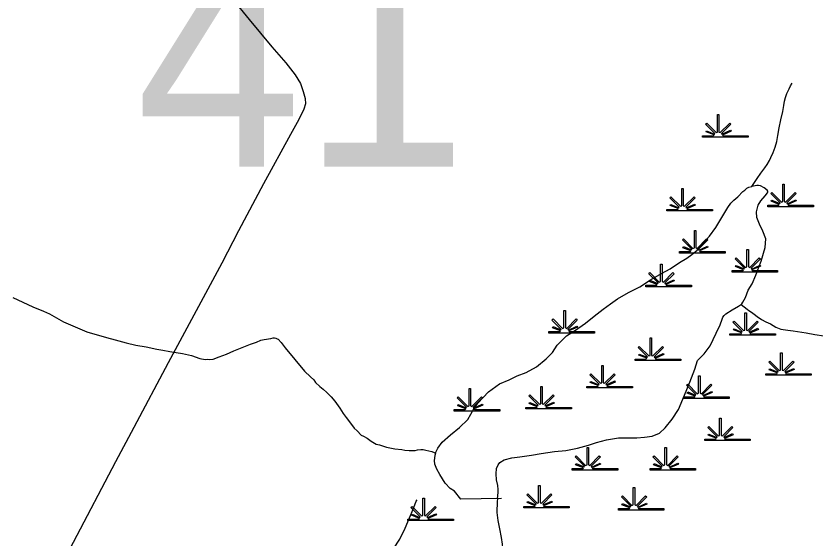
# Model space of a CAD drawing. Extents: x 2220236 to 2384410, y 720751 to 894131.
# Drawn here: x 2359221 to 2363037, y 866503 to 868996 of the extents above; entities that cross this region are included whole.
import ezdxf

# ---------------------------------------------------------------- set-up
doc = ezdxf.new("R2010")
doc.units = 0
doc.layers.add('Default', color=7, linetype='Continuous')

msp = doc.modelspace()

# ---------------------------------------------------------------- linework, layer by layer
at = {"layer": 'Default'}
for points in [[(2360255.7, 869077.1), (2360333.9, 868979.3), (2360443.3, 868848.7), (2360509.3, 868772.7), (2360554, 868715.5), (2360578.9, 868673.2), (2360592.6, 868635.8), (2360601.3, 868602.2), (2360603.8, 868576.1), (2360596.3, 868551.2), (2360571.5, 868502.7), (2360531.7, 868430.5), (2360403.5, 868194), (2360282.9, 867970), (2360204.5, 867815.6), (2359947.7, 867339), (2359784.1, 867030.3), (2359695.8, 866867.3), (2359493.1, 866481.5), (2359307.5, 866137.8), (2359082.4, 865719.3)], [(2362736.1, 868182.1), (2362761.1, 868220.9), (2362778.5, 868245.3), (2362798.1, 868271.7), (2362809.6, 868287.6), (2362819.3, 868306), (2362827, 868320.4), (2362838.1, 868344.5), (2362847.6, 868370.5), (2362855, 868397.1), (2362860.4, 868425.2), (2362865.5, 868461.5), (2362874.4, 868499.6), (2362883.3, 868540), (2362888.7, 868568.2), (2362891.8, 868589.6), (2362895.6, 868607.8), (2362903.4, 868626.2), (2362914.6, 868649), (2362920.3, 868663), (2362928, 868674.8)], [(2361225.5, 866909.7), (2361226.1, 866912.3), (2361235.8, 866932.4), (2361256.9, 866961.2), (2361296.2, 866995.6), (2361339.4, 867030.9), (2361378.5, 867069.6), (2361407.3, 867120.6), (2361426.5, 867147), (2361477.2, 867200.6), (2361530.4, 867239.9), (2361575.9, 867258.8), (2361615.2, 867277.8), (2361656.9, 867292.7), (2361706.3, 867320), (2361753.3, 867359), (2361782.6, 867389.7), (2361805.8, 867424.2), (2361819.3, 867438.8), (2361850.9, 867468), (2361888.3, 867492.5), (2361941.3, 867529.8), (2361982.6, 867562.7), (2362025.5, 867596.6), (2362061, 867621.1), (2362094.4, 867646.1), (2362145.7, 867675.4), (2362175.3, 867689.8), (2362201, 867703), (2362252.2, 867736.2), (2362303.5, 867765.6), (2362344.9, 867788.6), (2362390.3, 867819), (2362425.8, 867840.2), (2362449.4, 867856.9), (2362474.9, 867877.7), (2362502.1, 867910), (2362533.5, 867944.7), (2362564.3, 867985.4), (2362621.4, 868082.2), (2362635.3, 868102.5), (2362649.2, 868116.2), (2362668.9, 868132.4), (2362692.2, 868157.4), (2362702, 868165), (2362711.9, 868173.6), (2362721.5, 868178.3), (2362736.1, 868182.1)], [(2362684.1, 867617.7), (2362687.9, 867621.2), (2362691.8, 867628.9), (2362704.7, 867652.4), (2362718, 867687.4), (2362737.1, 867717.7), (2362754.1, 867758.5), (2362769.3, 867796.8), (2362780.6, 867825.2), (2362799, 867890), (2362801.8, 867932.1), (2362788.8, 867969.3), (2362772.1, 868001.4), (2362759.2, 868034.4), (2362758.5, 868060.6), (2362765.7, 868093.1), (2362779.3, 868113.3), (2362798.7, 868137.8), (2362810.9, 868151.4), (2362812.4, 868154.1), (2362811.6, 868159), (2362808.1, 868163.8), (2362793.8, 868175.3), (2362777.3, 868185.5), (2362768.1, 868187.4), (2362759.6, 868187), (2362736.1, 868182.1)], [(2359204.7, 867651.7), (2359301.7, 867606.4), (2359352.4, 867587.2), (2359380.5, 867574.2), (2359447.7, 867535.9), (2359559, 867488), (2359653.7, 867460.7), (2359693.8, 867450.2), (2359746.3, 867434.9), (2359792.7, 867424.7), (2359843, 867415.3), (2359893.3, 867404.8), (2359921.4, 867399.4), (2359955.4, 867394.3), (2360015.9, 867383.6), (2360058.3, 867374.9), (2360098.6, 867360.1), (2360124.7, 867356.2), (2360134.5, 867356.6), (2360142.8, 867355.3), (2360162.4, 867357.8), (2360190.5, 867367.8), (2360226.1, 867380.7), (2360261.9, 867396.3), (2360285.5, 867406.2), (2360317.1, 867418.9), (2360341, 867428.1), (2360368.8, 867438.5), (2360390.4, 867447.6), (2360405.8, 867450.5), (2360416.5, 867451.9), (2360426.6, 867454), (2360438.3, 867456.1), (2360448.4, 867458.8), (2360455.6, 867458.4), (2360462.3, 867457.1), (2360468.6, 867454.7), (2360472.6, 867453.2), (2360488, 867437.4), (2360505.8, 867411.9), (2360553.1, 867354.8), (2360598.4, 867300.2), (2360627.1, 867272.5), (2360643.4, 867257.7), (2360651.8, 867245.6), (2360672.3, 867226.1), (2360688.5, 867214.3), (2360704.9, 867198.5), (2360725.5, 867177.4), (2360744.1, 867155.8), (2360767.1, 867122.3), (2360783.5, 867098.3), (2360798.1, 867079.2), (2360818.9, 867051.5), (2360835.3, 867028.3), (2360849.7, 867014.1), (2360870.2, 866994.6), (2360880.3, 866989.1), (2360898.7, 866979.3), (2360917, 866966), (2360941.6, 866950.5), (2360957.5, 866947.3), (2360989.8, 866936.1), (2361030.1, 866928.9), (2361064.1, 866925.4), (2361078.3, 866921.7), (2361098.4, 866920.2), (2361116.4, 866921), (2361127.2, 866921.4), (2361138.3, 866923.5), (2361154.3, 866925.8), (2361165.8, 866925.3), (2361178.4, 866922.5), (2361192.3, 866919.1), (2361206.6, 866915.5), (2361218.5, 866912), (2361225.5, 866909.7)], [(2361520.2, 866690.2), (2361524.2, 866720.8), (2361524.2, 866735.2), (2361521.9, 866754.2), (2361515.7, 866781.4), (2361514.9, 866809.3), (2361516.4, 866835.6), (2361523.9, 866853), (2361531.7, 866863.1), (2361553.2, 866876.5), (2361589.2, 866885.2), (2361627.1, 866890), (2361682.9, 866898.9), (2361728.5, 866906.7), (2361792.5, 866915.8), (2361846.4, 866921.3), (2361902.1, 866932.5), (2361955.7, 866946.2), (2361993.5, 866959.2), (2362041.3, 866972), (2362099, 866981.6), (2362159, 866981.8), (2362186.9, 866981.9), (2362222.9, 866985), (2362258.8, 866989.8), (2362294.7, 867004.4), (2362321.9, 867029.5), (2362355, 867070.2), (2362385.9, 867117.4), (2362414.2, 867185.9), (2362438.7, 867246.6), (2362463, 867309.3), (2362476.1, 867351.5), (2362507.3, 867382.4), (2362536.2, 867420.6), (2362564.9, 867481.6), (2362584, 867521.7), (2362593.4, 867548.4), (2362597.3, 867557.7), (2362603.2, 867566.2), (2362610.8, 867573), (2362641.8, 867592.4), (2362672.3, 867610), (2362682.2, 867616), (2362684.1, 867617.7)], [(2362684.1, 867617.7), (2362712.9, 867595.3), (2362721, 867589.1), (2362733.2, 867581.3), (2362747.3, 867572.1), (2362761.6, 867560.2), (2362782.2, 867547.2), (2362802.4, 867534.9), (2362824.7, 867526), (2362836.8, 867518.3), (2362851, 867510.7), (2362873.3, 867500.8), (2362907.4, 867495.6), (2362933.4, 867492.7), (2362995.9, 867482.2), (2363035.9, 867474.6), (2363080.2, 867468.2)], [(2361345.8, 866689.1), (2361314.8, 866726.2), (2361294.5, 866739.5), (2361269.9, 866764.8), (2361244.9, 866806.4), (2361230.3, 866832.1), (2361221.5, 866855.3), (2361219.1, 866873.3), (2361221, 866884.2), (2361222.4, 866898.1), (2361225.5, 866909.7)], [(2360951.7, 866296), (2360966.6, 866358), (2360979.2, 866386.4), (2360999.9, 866418.4), (2361023.5, 866450.6), (2361054.8, 866497.2), (2361080.2, 866549.7), (2361105.6, 866609.9), (2361121.1, 866648.2), (2361132.7, 866678.3), (2361137, 866685)], [(2361540.4, 866692.2), (2361345.8, 866689.1)], [(2361520.2, 866690.2), (2361518.7, 866677), (2361517.6, 866625.1), (2361521.8, 866586.8), (2361530.3, 866546.8), (2361538.9, 866505.5), (2361543.5, 866473.5), (2361545.8, 866441.8), (2361544.1, 866393.1), (2361541, 866333.2), (2361541.5, 866297.2), (2361544.2, 866270), (2361547.9, 866245.6), (2361558.2, 866209.9), (2361564.8, 866193.7), (2361575.7, 866159.1)]]:
    msp.add_lwpolyline(points, dxfattribs=at)
for points in [[(2362500.5, 868424.7), (2362553.2, 868424.8), (2362555.2, 868428.4), (2362516.9, 868443.2), (2362519.8, 868448.4), (2362557.6, 868432.6), (2362559.2, 868435.5), (2362514.7, 868480.1), (2362519.9, 868485.2), (2362565.1, 868439.7), (2362571.5, 868442.1), (2362571.5, 868525.2), (2362578.7, 868525.2), (2362578.7, 868442.1), (2362585, 868439.7), (2362630.3, 868485.2), (2362635.5, 868480.1), (2362591, 868435.5), (2362593, 868431.9), (2362633.9, 868450.5), (2362636.4, 868445.5), (2362595.4, 868427.7), (2362597, 868424.8), (2362718.1, 868424.7), (2362718.1, 868417.6), (2362500.5, 868417.6)], [(2362812.2, 868092.6), (2362864.8, 868092.7), (2362866.8, 868096.3), (2362828.6, 868111.1), (2362831.5, 868116.3), (2362869.2, 868100.5), (2362870.8, 868103.4), (2362826.4, 868148), (2362831.5, 868153.1), (2362876.8, 868107.6), (2362883.1, 868110), (2362883.1, 868193.1), (2362890.4, 868193.1), (2362890.4, 868110), (2362896.7, 868107.6), (2362942, 868153.1), (2362947.1, 868148), (2362902.7, 868103.4), (2362904.7, 868099.8), (2362945.6, 868118.4), (2362948, 868113.4), (2362907.1, 868095.6), (2362908.7, 868092.7), (2363029.7, 868092.6), (2363029.7, 868085.5), (2362812.2, 868085.5)], [(2362329.6, 868072.5), (2362382.3, 868072.5), (2362384.3, 868076.1), (2362346, 868091), (2362348.9, 868096.2), (2362386.6, 868080.4), (2362388.2, 868083.3), (2362343.8, 868127.8), (2362348.9, 868133), (2362394.2, 868087.5), (2362400.6, 868089.9), (2362400.6, 868173), (2362407.8, 868173), (2362407.8, 868089.9), (2362414.1, 868087.5), (2362459.4, 868133), (2362464.6, 868127.8), (2362420.1, 868083.3), (2362422.1, 868079.7), (2362463, 868098.3), (2362465.5, 868093.3), (2362424.5, 868075.4), (2362426.1, 868072.5), (2362547.1, 868072.5), (2362547.1, 868065.3), (2362329.6, 868065.3)], [(2362390, 867871.2), (2362442.6, 867871.3), (2362444.6, 867874.9), (2362406.3, 867889.7), (2362409.2, 867894.9), (2362447, 867879.1), (2362448.6, 867882), (2362404.1, 867926.6), (2362409.3, 867931.7), (2362454.5, 867886.2), (2362460.9, 867888.6), (2362460.9, 867971.7), (2362468.1, 867971.7), (2362468.1, 867888.6), (2362474.4, 867886.2), (2362519.7, 867931.7), (2362524.9, 867926.6), (2362480.4, 867882), (2362482.4, 867878.4), (2362523.3, 867897), (2362525.8, 867892), (2362484.8, 867874.2), (2362486.4, 867871.3), (2362607.5, 867871.2), (2362607.5, 867864.1), (2362390, 867864.1)], [(2362641.3, 867780.6), (2362693.9, 867780.7), (2362695.9, 867784.3), (2362657.7, 867799.1), (2362660.6, 867804.3), (2362698.3, 867788.6), (2362699.9, 867791.4), (2362655.5, 867836), (2362660.6, 867841.1), (2362705.9, 867795.6), (2362712.2, 867798), (2362712.2, 867881.1), (2362719.5, 867881.1), (2362719.4, 867798), (2362725.8, 867795.6), (2362771.1, 867841.1), (2362776.2, 867836), (2362731.8, 867791.4), (2362733.8, 867787.8), (2362774.7, 867806.4), (2362777.1, 867801.4), (2362736.1, 867783.6), (2362737.8, 867780.7), (2362858.8, 867780.6), (2362858.8, 867773.5), (2362641.3, 867773.5)], [(2362229.1, 867710.2), (2362281.7, 867710.2), (2362283.7, 867713.8), (2362245.5, 867728.7), (2362248.4, 867733.9), (2362286.1, 867718.1), (2362287.7, 867721), (2362243.3, 867765.5), (2362248.4, 867770.7), (2362293.7, 867725.2), (2362300, 867727.6), (2362300, 867810.7), (2362307.3, 867810.7), (2362307.2, 867727.6), (2362313.6, 867725.2), (2362358.9, 867770.7), (2362364, 867765.5), (2362319.6, 867721), (2362321.6, 867717.4), (2362362.5, 867736), (2362364.9, 867731), (2362324, 867713.2), (2362325.6, 867710.2), (2362446.6, 867710.2), (2362446.6, 867703.1), (2362229.1, 867703.1)], [(2361766.6, 867488.8), (2361819.3, 867488.8), (2361821.3, 867492.4), (2361783, 867507.3), (2361785.9, 867512.5), (2361823.7, 867496.7), (2361825.2, 867499.6), (2361780.8, 867544.1), (2361785.9, 867549.3), (2361831.2, 867503.8), (2361837.6, 867506.2), (2361837.6, 867589.3), (2361844.8, 867589.3), (2361844.8, 867506.2), (2361851.1, 867503.8), (2361896.4, 867549.3), (2361901.6, 867544.1), (2361857.1, 867499.6), (2361859.1, 867496), (2361900, 867514.6), (2361902.5, 867509.6), (2361861.5, 867491.8), (2361863.1, 867488.8), (2361984.1, 867488.8), (2361984.1, 867481.7), (2361766.6, 867481.7)], [(2362631.2, 867478.7), (2362683.9, 867478.8), (2362685.9, 867482.4), (2362647.6, 867497.2), (2362650.5, 867502.4), (2362688.3, 867486.7), (2362689.9, 867489.5), (2362645.4, 867534.1), (2362650.6, 867539.2), (2362695.8, 867493.7), (2362702.2, 867496.1), (2362702.2, 867579.2), (2362709.4, 867579.2), (2362709.4, 867496.1), (2362715.7, 867493.7), (2362761, 867539.2), (2362766.2, 867534.1), (2362721.7, 867489.5), (2362723.7, 867485.9), (2362764.6, 867504.5), (2362767.1, 867499.5), (2362726.1, 867481.7), (2362727.7, 867478.8), (2362848.7, 867478.7), (2362848.7, 867471.6), (2362631.2, 867471.6)], [(2362178.8, 867357.9), (2362231.5, 867358), (2362233.5, 867361.6), (2362195.2, 867376.4), (2362198.1, 867381.6), (2362235.8, 867365.9), (2362237.4, 867368.8), (2362193, 867413.3), (2362198.1, 867418.4), (2362243.4, 867373), (2362249.8, 867375.3), (2362249.8, 867458.4), (2362257, 867458.4), (2362257, 867375.3), (2362263.3, 867373), (2362308.6, 867418.4), (2362313.8, 867413.3), (2362269.3, 867368.8), (2362271.3, 867365.2), (2362312.2, 867383.8), (2362314.7, 867378.7), (2362273.7, 867360.9), (2362275.3, 867358), (2362396.3, 867357.9), (2362396.3, 867350.8), (2362178.8, 867350.8)], [(2362802.1, 867287.5), (2362854.8, 867287.6), (2362856.8, 867291.2), (2362818.5, 867306), (2362821.4, 867311.2), (2362859.2, 867295.4), (2362860.8, 867298.3), (2362816.3, 867342.9), (2362821.5, 867348), (2362866.7, 867302.5), (2362873.1, 867304.9), (2362873.1, 867388), (2362880.3, 867388), (2362880.3, 867304.9), (2362886.6, 867302.5), (2362931.9, 867348), (2362937.1, 867342.9), (2362892.6, 867298.3), (2362894.6, 867294.7), (2362935.5, 867313.3), (2362938, 867308.3), (2362897, 867290.5), (2362898.6, 867287.6), (2363019.7, 867287.5), (2363019.7, 867280.4), (2362802.1, 867280.4)], [(2361947.6, 867227.1), (2362000.2, 867227.2), (2362002.2, 867230.8), (2361964, 867245.6), (2361966.9, 867250.8), (2362004.6, 867235.1), (2362006.2, 867237.9), (2361961.8, 867282.5), (2361966.9, 867287.6), (2362012.2, 867242.1), (2362018.5, 867244.5), (2362018.5, 867327.6), (2362025.8, 867327.6), (2362025.7, 867244.5), (2362032.1, 867242.1), (2362077.4, 867287.6), (2362082.5, 867282.5), (2362038.1, 867237.9), (2362040.1, 867234.3), (2362081, 867252.9), (2362083.4, 867247.9), (2362042.5, 867230.1), (2362044.1, 867227.2), (2362165.1, 867227.1), (2362165.1, 867220), (2361947.6, 867220)], [(2362410.1, 867176.8), (2362462.7, 867176.9), (2362464.7, 867180.5), (2362426.4, 867195.3), (2362429.3, 867200.5), (2362467.1, 867184.7), (2362468.7, 867187.6), (2362424.2, 867232.2), (2362429.4, 867237.3), (2362474.7, 867191.8), (2362481, 867194.2), (2362481, 867277.3), (2362488.2, 867277.3), (2362488.2, 867194.2), (2362494.5, 867191.8), (2362539.9, 867237.3), (2362545, 867232.2), (2362500.6, 867187.6), (2362502.6, 867184), (2362543.5, 867202.6), (2362545.9, 867197.6), (2362504.9, 867179.8), (2362506.5, 867176.9), (2362627.6, 867176.8), (2362627.6, 867169.7), (2362410.1, 867169.7)], [(2361314.2, 867116.4), (2361366.9, 867116.5), (2361368.9, 867120.1), (2361330.6, 867134.9), (2361333.5, 867140.1), (2361371.2, 867124.4), (2361372.8, 867127.2), (2361328.4, 867171.8), (2361333.5, 867176.9), (2361378.8, 867131.4), (2361385.2, 867133.8), (2361385.2, 867216.9), (2361392.4, 867216.9), (2361392.4, 867133.8), (2361398.7, 867131.4), (2361444, 867176.9), (2361449.2, 867171.8), (2361404.7, 867127.2), (2361406.7, 867123.6), (2361447.6, 867142.2), (2361450.1, 867137.2), (2361409.1, 867119.4), (2361410.7, 867116.5), (2361531.7, 867116.4), (2361531.7, 867109.3), (2361314.2, 867109.3)], [(2361656, 867126.5), (2361708.7, 867126.5), (2361710.7, 867130.1), (2361672.4, 867145), (2361675.3, 867150.2), (2361713.1, 867134.4), (2361714.7, 867137.3), (2361670.2, 867181.9), (2361675.4, 867187), (2361720.6, 867141.5), (2361727, 867143.9), (2361727, 867227), (2361734.2, 867227), (2361734.2, 867143.9), (2361740.5, 867141.5), (2361785.8, 867187), (2361791, 867181.9), (2361746.5, 867137.3), (2361748.5, 867133.7), (2361789.4, 867152.3), (2361791.9, 867147.3), (2361750.9, 867129.5), (2361752.5, 867126.5), (2361873.6, 867126.5), (2361873.6, 867119.4), (2361656, 867119.4)], [(2362510.6, 866975.5), (2362563.2, 866975.6), (2362565.2, 866979.2), (2362527, 866994), (2362529.9, 866999.2), (2362567.6, 866983.5), (2362569.2, 866986.3), (2362524.8, 867030.9), (2362529.9, 867036), (2362575.2, 866990.5), (2362581.5, 866992.9), (2362581.5, 867076), (2362588.8, 867076), (2362588.7, 866992.9), (2362595.1, 866990.5), (2362640.4, 867036), (2362645.5, 867030.9), (2362601.1, 866986.3), (2362603.1, 866982.8), (2362644, 867001.4), (2362646.4, 866996.3), (2362605.5, 866978.5), (2362607.1, 866975.6), (2362728.1, 866975.5), (2362728.1, 866968.4), (2362510.6, 866968.4)], [(2361877.2, 866834.6), (2361929.9, 866834.7), (2361931.9, 866838.3), (2361893.6, 866853.1), (2361896.5, 866858.3), (2361934.2, 866842.6), (2361935.8, 866845.5), (2361891.4, 866890), (2361896.5, 866895.1), (2361941.8, 866849.6), (2361948.2, 866852), (2361948.2, 866935.1), (2361955.4, 866935.1), (2361955.4, 866852), (2361961.7, 866849.6), (2362007, 866895.1), (2362012.1, 866890), (2361967.7, 866845.5), (2361969.7, 866841.9), (2362010.6, 866860.5), (2362013.1, 866855.4), (2361972.1, 866837.6), (2361973.7, 866834.7), (2362094.7, 866834.6), (2362094.7, 866827.5), (2361877.2, 866827.5)], [(2362249.2, 866834.6), (2362301.8, 866834.7), (2362303.8, 866838.3), (2362265.6, 866853.1), (2362268.5, 866858.3), (2362306.2, 866842.6), (2362307.8, 866845.5), (2362263.4, 866890), (2362268.5, 866895.1), (2362313.8, 866849.6), (2362320.1, 866852), (2362320.1, 866935.1), (2362327.4, 866935.1), (2362327.4, 866852), (2362333.7, 866849.6), (2362379, 866895.1), (2362384.1, 866890), (2362339.7, 866845.5), (2362341.7, 866841.9), (2362382.6, 866860.5), (2362385, 866855.4), (2362344.1, 866837.6), (2362345.7, 866834.7), (2362466.7, 866834.6), (2362466.7, 866827.5), (2362249.2, 866827.5)], [(2361646, 866653.5), (2361698.6, 866653.5), (2361700.6, 866657.1), (2361662.4, 866672), (2361665.3, 866677.2), (2361703, 866661.4), (2361704.6, 866664.3), (2361660.2, 866708.9), (2361665.3, 866714), (2361710.6, 866668.5), (2361716.9, 866670.9), (2361716.9, 866754), (2361724.2, 866754), (2361724.1, 866670.9), (2361730.5, 866668.5), (2361775.8, 866714), (2361780.9, 866708.9), (2361736.5, 866664.3), (2361738.5, 866660.7), (2361779.4, 866679.3), (2361781.8, 866674.3), (2361740.8, 866656.5), (2361742.5, 866653.5), (2361863.5, 866653.5), (2361863.5, 866646.4), (2361646, 866646.4)], [(2362098.4, 866643.4), (2362151, 866643.5), (2362153, 866647.1), (2362114.8, 866661.9), (2362117.7, 866667.1), (2362155.4, 866651.4), (2362157, 866654.2), (2362112.6, 866698.8), (2362117.7, 866703.9), (2362163, 866658.4), (2362169.3, 866660.8), (2362169.3, 866743.9), (2362176.6, 866743.9), (2362176.6, 866660.8), (2362182.9, 866658.4), (2362228.2, 866703.9), (2362233.3, 866698.8), (2362188.9, 866654.2), (2362190.9, 866650.6), (2362231.8, 866669.2), (2362234.2, 866664.2), (2362193.3, 866646.4), (2362194.9, 866643.5), (2362315.9, 866643.4), (2362315.9, 866636.3), (2362098.4, 866636.3)], [(2361093.1, 866593.1), (2361145.7, 866593.2), (2361147.7, 866596.8), (2361109.4, 866611.6), (2361112.3, 866616.8), (2361150.1, 866601.1), (2361151.7, 866603.9), (2361107.2, 866648.5), (2361112.4, 866653.6), (2361157.6, 866608.1), (2361164, 866610.5), (2361164, 866693.6), (2361171.2, 866693.6), (2361171.2, 866610.5), (2361177.5, 866608.1), (2361222.8, 866653.6), (2361228, 866648.5), (2361183.5, 866603.9), (2361185.5, 866600.3), (2361226.4, 866618.9), (2361228.9, 866613.9), (2361187.9, 866596.1), (2361189.5, 866593.2), (2361310.6, 866593.1), (2361310.6, 866586), (2361093.1, 866586)]]:
    msp.add_lwpolyline(points, close=True, dxfattribs=at)

# ---------------------------------------------------------------- texts
msp.add_text('41', height=1066.27, dxfattribs=at).set_placement((2359792.5, 868276.2))

doc.saveas('drawing.dxf')
